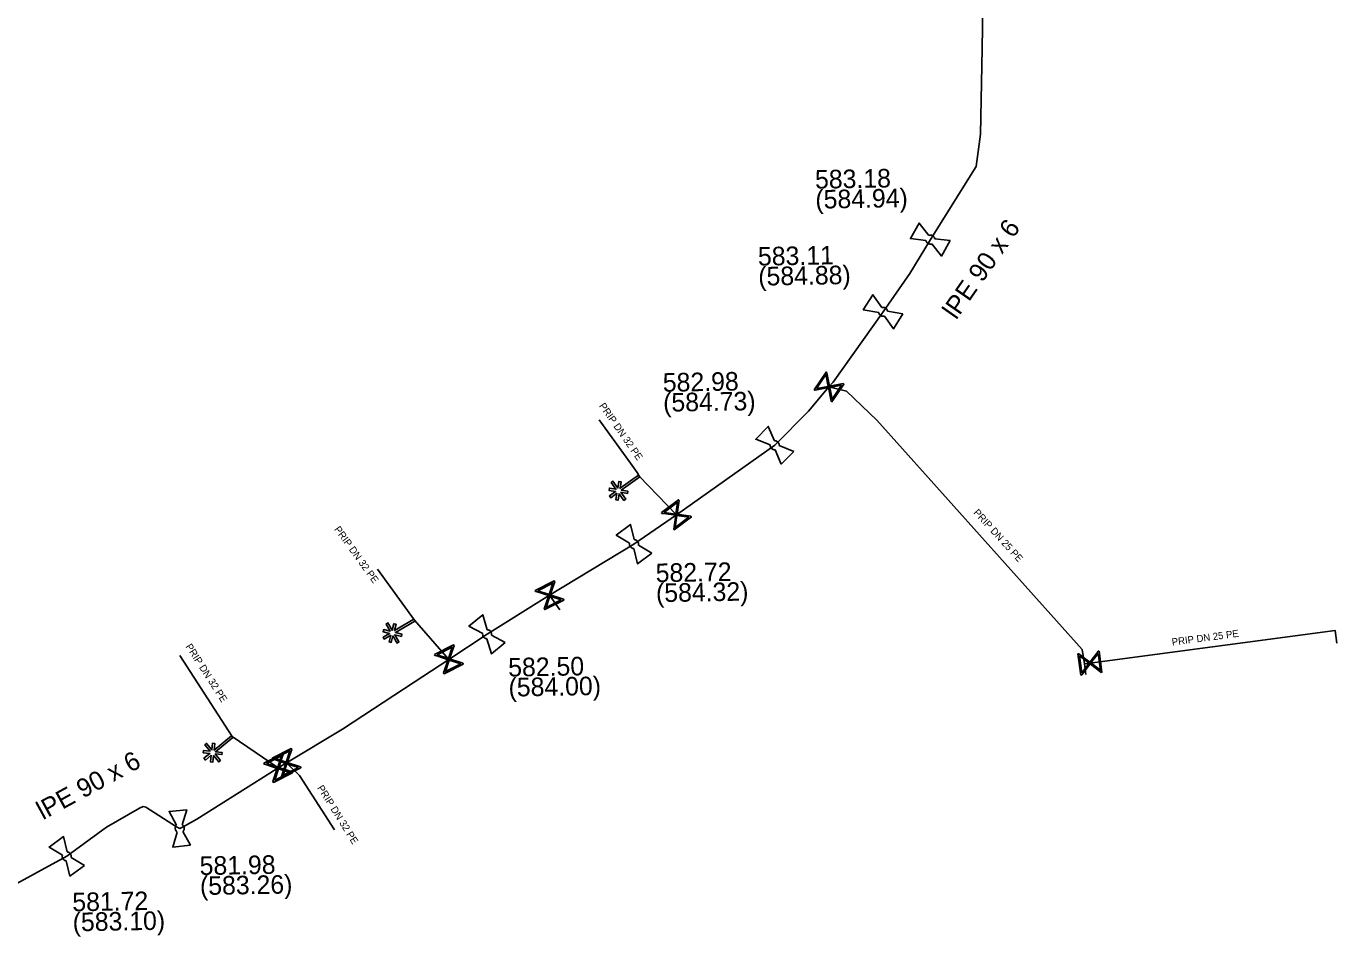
# Model space of a CAD drawing. Extents: x -643842 to -636370, y -1119190 to -1110210.
# Drawn here: x -641018.4 to -640926.6, y -1114097.4 to -1114033.6 of the extents above; entities that cross this region are included whole.
import ezdxf

# ---------------------------------------------------------------- set-up
doc = ezdxf.new("R2010")
doc.units = 0
for name, color, linetype in [('2', 7, 'Continuous'), ('22', 7, 'Continuous'), ('Default', 7, 'Continuous'), ('Level 16', 7, 'Continuous'), ('Level 20', 7, 'Continuous'), ('Level 21', 7, 'Continuous'), ('Level 23', 7, 'Continuous'), ('Level 27', 7, 'Continuous'), ('Level 28', 7, 'Continuous')]:
    doc.layers.add(name, color=color, linetype=linetype)

msp = doc.modelspace()

# ---------------------------------------------------------------- linework, layer by layer
at = {"layer": '2'}
for points in [[(-640976.983, -1114066.359), (-640977.422, -1114066.673), (-640977.513, -1114066.545), (-640977.077, -1114066.235), (-640977.54, -1114066.158), (-640977.513, -1114066.004), (-640977.054, -1114066.081), (-640977.388, -1114065.611), (-640977.261, -1114065.521), (-640976.921, -1114065.998), (-640976.843, -1114065.53), (-640976.69, -1114065.556), (-640976.766, -1114066.013), (-640975.477, -1114065.094), (-640975.386, -1114065.222), (-640976.679, -1114066.143), (-640976.214, -1114066.221), (-640976.24, -1114066.375), (-640976.708, -1114066.297), (-640976.368, -1114066.773), (-640976.496, -1114066.864), (-640976.829, -1114066.396), (-640976.907, -1114066.853), (-640977.06, -1114066.827), (-640976.983, -1114066.359)], [(-640992.826, -1114076.313), (-640993.292, -1114076.584), (-640993.371, -1114076.449), (-640992.909, -1114076.18), (-640993.362, -1114076.061), (-640993.321, -1114075.911), (-640992.871, -1114076.028), (-640993.161, -1114075.53), (-640993.026, -1114075.452), (-640992.731, -1114075.958), (-640992.611, -1114075.5), (-640992.461, -1114075.539), (-640992.578, -1114075.988), (-640991.211, -1114075.19), (-640991.132, -1114075.325), (-640992.504, -1114076.125), (-640992.047, -1114076.245), (-640992.088, -1114076.395), (-640992.546, -1114076.275), (-640992.252, -1114076.781), (-640992.387, -1114076.859), (-640992.676, -1114076.363), (-640992.795, -1114076.811), (-640992.946, -1114076.771), (-640992.826, -1114076.313)], [(-641005.399, -1114084.711), (-641005.816, -1114085.053), (-641005.915, -1114084.932), (-641005.501, -1114084.593), (-641005.968, -1114084.548), (-641005.952, -1114084.392), (-641005.489, -1114084.437), (-641005.854, -1114083.992), (-641005.733, -1114083.893), (-641005.361, -1114084.346), (-641005.315, -1114083.874), (-641005.161, -1114083.89), (-641005.206, -1114084.351), (-641003.981, -1114083.348), (-641003.882, -1114083.469), (-641005.111, -1114084.475), (-641004.641, -1114084.521), (-641004.657, -1114084.676), (-641005.129, -1114084.63), (-641004.758, -1114085.082), (-641004.879, -1114085.182), (-641005.243, -1114084.737), (-641005.29, -1114085.198), (-641005.445, -1114085.183), (-641005.399, -1114084.711)]]:
    msp.add_lwpolyline(points, dxfattribs=at)
at = {"layer": 'Default'}
for points in [[(-640954.923, -1114048.885), (-640954.972, -1114048.903), (-640955.026, -1114048.903), (-640955.112, -1114048.902), (-640955.183, -1114048.862), (-640955.255, -1114048.822), (-640955.298, -1114048.75), (-640955.326, -1114048.703), (-640955.336, -1114048.651)], [(-640955.136, -1114048.296), (-640955.087, -1114048.278), (-640955.032, -1114048.278), (-640954.948, -1114048.278), (-640954.877, -1114048.318), (-640954.805, -1114048.358), (-640954.76, -1114048.432), (-640954.733, -1114048.477), (-640954.723, -1114048.529)], [(-640958.43, -1114053.351), (-640958.379, -1114053.335), (-640958.325, -1114053.338), (-640958.241, -1114053.343), (-640958.172, -1114053.387), (-640958.103, -1114053.431), (-640958.062, -1114053.508), (-640958.037, -1114053.554), (-640958.03, -1114053.606)], [(-640958.25, -1114053.951), (-640958.3, -1114053.966), (-640958.353, -1114053.963), (-640958.439, -1114053.957), (-640958.508, -1114053.913), (-640958.577, -1114053.869), (-640958.617, -1114053.795), (-640958.642, -1114053.747), (-640958.649, -1114053.694)], [(-640965.957, -1114062.689), (-640965.905, -1114062.684), (-640965.852, -1114062.698), (-640965.77, -1114062.719), (-640965.712, -1114062.776), (-640965.653, -1114062.833), (-640965.629, -1114062.917), (-640965.614, -1114062.968), (-640965.617, -1114063.02)], [(-640965.903, -1114063.313), (-640965.955, -1114063.317), (-640966.007, -1114063.304), (-640966.09, -1114063.281), (-640966.148, -1114063.224), (-640966.207, -1114063.167), (-640966.23, -1114063.086), (-640966.246, -1114063.033), (-640966.242, -1114062.981)], [(-640975.812, -1114070.233), (-640975.864, -1114070.229), (-640975.913, -1114070.208), (-640975.992, -1114070.172), (-640976.041, -1114070.107), (-640976.09, -1114070.041), (-640976.1, -1114069.957), (-640976.107, -1114069.903), (-640976.095, -1114069.852)], [(-640975.768, -1114069.608), (-640975.715, -1114069.612), (-640975.665, -1114069.634), (-640975.588, -1114069.668), (-640975.539, -1114069.733), (-640975.49, -1114069.799), (-640975.48, -1114069.885), (-640975.472, -1114069.938), (-640975.484, -1114069.989)], [(-640986.089, -1114076.554), (-640986.141, -1114076.552), (-640986.191, -1114076.533), (-640986.271, -1114076.501), (-640986.322, -1114076.437), (-640986.374, -1114076.374), (-640986.388, -1114076.291), (-640986.397, -1114076.237), (-640986.388, -1114076.185)], [(-640986.072, -1114075.928), (-640986.019, -1114075.929), (-640985.968, -1114075.949), (-640985.889, -1114075.979), (-640985.838, -1114076.043), (-640985.786, -1114076.106), (-640985.771, -1114076.192), (-640985.762, -1114076.244), (-640985.772, -1114076.296)], [(-641007.79, -1114090.098), (-641007.832, -1114090.068), (-641007.863, -1114090.024), (-641007.912, -1114089.953), (-641007.921, -1114089.872), (-641007.929, -1114089.791), (-641007.895, -1114089.714), (-641007.874, -1114089.663), (-641007.837, -1114089.625)], [(-641007.431, -1114089.584), (-641007.388, -1114089.613), (-641007.356, -1114089.658), (-641007.307, -1114089.727), (-641007.299, -1114089.808), (-641007.291, -1114089.889), (-641007.325, -1114089.969), (-641007.346, -1114090.018), (-641007.383, -1114090.056)], [(-641015.557, -1114092.113), (-641015.609, -1114092.108), (-641015.658, -1114092.086), (-641015.736, -1114092.049), (-641015.784, -1114091.983), (-641015.831, -1114091.916), (-641015.84, -1114091.833), (-641015.847, -1114091.778), (-641015.834, -1114091.727)], [(-641015.503, -1114091.489), (-641015.45, -1114091.493), (-641015.401, -1114091.516), (-641015.324, -1114091.551), (-641015.276, -1114091.617), (-641015.229, -1114091.684), (-641015.219, -1114091.77), (-641015.213, -1114091.823), (-641015.225, -1114091.874)]]:
    msp.add_open_spline(points, degree=3, dxfattribs=at)
at = {"layer": 'Level 16'}
for points in [[(-640963.172, -1114059.11), (-640962.33, -1114057.868), (-640962.276, -1114057.905), (-640962.256, -1114058.032), (-640962.096, -1114058.857), (-640961.143, -1114058.673), (-640961.088, -1114058.71), (-640961.93, -1114059.952), (-640961.984, -1114059.915), (-640962.166, -1114058.96), (-640962.99, -1114059.12), (-640963.117, -1114059.147), (-640963.172, -1114059.11)], [(-640963.006, -1114059.032), (-640962.182, -1114058.874), (-640962.341, -1114058.052), (-640963.006, -1114059.032)], [(-640961.251, -1114058.783), (-640962.079, -1114058.943), (-640961.919, -1114059.769), (-640961.251, -1114058.783)], [(-640973.87, -1114067.719), (-640972.669, -1114066.82), (-640972.629, -1114066.873), (-640972.652, -1114066.999), (-640972.77, -1114067.831), (-640971.81, -1114067.968), (-640971.77, -1114068.021), (-640972.971, -1114068.92), (-640973.011, -1114068.867), (-640972.87, -1114067.906), (-640973.702, -1114067.787), (-640973.83, -1114067.772), (-640973.87, -1114067.719)], [(-640973.688, -1114067.699), (-640972.858, -1114067.819), (-640972.739, -1114066.99), (-640973.688, -1114067.699)], [(-640971.948, -1114068.037), (-640972.783, -1114067.918), (-640972.902, -1114068.751), (-640971.948, -1114068.037)], [(-640982.717, -1114073.176), (-640981.376, -1114072.503), (-640981.347, -1114072.562), (-640981.391, -1114072.683), (-640981.654, -1114073.48), (-640980.733, -1114073.785), (-640980.703, -1114073.844), (-640982.044, -1114074.517), (-640982.073, -1114074.458), (-640981.766, -1114073.536), (-640982.563, -1114073.273), (-640982.687, -1114073.235), (-640982.717, -1114073.176)], [(-640982.534, -1114073.19), (-640981.738, -1114073.453), (-640981.476, -1114072.658), (-640982.534, -1114073.19)], [(-640980.881, -1114073.828), (-640981.682, -1114073.564), (-640981.946, -1114074.363), (-640980.881, -1114073.828)], [(-640989.767, -1114077.666), (-640988.426, -1114076.993), (-640988.397, -1114077.052), (-640988.441, -1114077.173), (-640988.704, -1114077.97), (-640987.783, -1114078.275), (-640987.753, -1114078.334), (-640989.094, -1114079.007), (-640989.123, -1114078.948), (-640988.816, -1114078.026), (-640989.613, -1114077.763), (-640989.737, -1114077.725), (-640989.767, -1114077.666)], [(-640989.584, -1114077.68), (-640988.788, -1114077.943), (-640988.526, -1114077.148), (-640989.584, -1114077.68)], [(-640943.205, -1114077.418), (-640943.008, -1114078.905), (-640943.073, -1114078.914), (-640943.172, -1114078.832), (-640943.84, -1114078.323), (-640944.429, -1114079.094), (-640944.494, -1114079.103), (-640944.692, -1114077.616), (-640944.627, -1114077.607), (-640943.857, -1114078.199), (-640943.347, -1114077.531), (-640943.271, -1114077.427), (-640943.205, -1114077.418)], [(-640987.931, -1114078.318), (-640988.732, -1114078.054), (-640988.996, -1114078.853), (-640987.931, -1114078.318)], [(-640944.422, -1114078.939), (-640943.91, -1114078.269), (-640944.579, -1114077.759), (-640944.422, -1114078.939)], [(-640943.278, -1114077.586), (-640943.787, -1114078.253), (-640943.121, -1114078.76), (-640943.278, -1114077.586)], [(-641001.727, -1114085.276), (-641000.386, -1114084.603), (-641000.357, -1114084.662), (-641000.401, -1114084.783), (-641000.664, -1114085.58), (-640999.743, -1114085.885), (-640999.713, -1114085.944), (-641001.054, -1114086.617), (-641001.083, -1114086.558), (-641000.776, -1114085.636), (-641001.573, -1114085.373), (-641001.697, -1114085.335), (-641001.727, -1114085.276)], [(-641001.544, -1114085.29), (-641000.748, -1114085.553), (-641000.486, -1114084.758), (-641001.544, -1114085.29)], [(-641001.137, -1114084.926), (-640999.796, -1114084.253), (-640999.767, -1114084.312), (-640999.811, -1114084.433), (-641000.074, -1114085.23), (-640999.153, -1114085.535), (-640999.123, -1114085.594), (-641000.464, -1114086.267), (-641000.493, -1114086.208), (-641000.186, -1114085.286), (-641000.983, -1114085.023), (-641001.107, -1114084.985), (-641001.137, -1114084.926)], [(-641000.954, -1114084.94), (-641000.158, -1114085.203), (-640999.896, -1114084.408), (-641000.954, -1114084.94)], [(-640999.891, -1114085.928), (-641000.692, -1114085.664), (-641000.956, -1114086.463), (-640999.891, -1114085.928)], [(-640999.301, -1114085.578), (-641000.102, -1114085.314), (-641000.366, -1114086.113), (-640999.301, -1114085.578)]]:
    msp.add_lwpolyline(points, dxfattribs=at)
at = {"layer": 'Level 21'}
msp.add_lwpolyline([(-640951.305, -1114029.212), (-640951.408, -1114035.211), (-640951.51, -1114041.21), (-640951.83, -1114043.46), (-640955.03, -1114048.59), (-640956.47, -1114050.97), (-640958.34, -1114053.65), (-640961.84, -1114058.57), (-640962.13, -1114058.91), (-640963.56, -1114060.62), (-640965.93, -1114063), (-640972.82, -1114067.87), (-640975.79, -1114069.92), (-640981.71, -1114073.51), (-640986.08, -1114076.24), (-640988.76, -1114078), (-640991.192, -1114079.591), (-640996.21, -1114082.88), (-641000.13, -1114085.26), (-641000.72, -1114085.61), (-641001.31, -1114085.97), (-641006.41, -1114089.2), (-641007.38, -1114089.74), (-641007.61, -1114089.84), (-641007.83, -1114089.73), (-641009.99, -1114088.36), (-641010.17, -1114088.31), (-641010.42, -1114088.43), (-641012.74, -1114089.76), (-641015.53, -1114091.8), (-641020.06, -1114094.26)], dxfattribs=at)
at = {"layer": 'Level 23'}
for points in [[(-640962.13, -1114058.91), (-640960.9, -1114059.2)], [(-640960.9, -1114059.2), (-640958.778, -1114061.23), (-640944.384, -1114077.32), (-640944.241, -1114078.312), (-640944.134, -1114079.051)], [(-640975.43, -1114065.16), (-640975.57, -1114064.91), (-640976.04, -1114064.26), (-640977.82, -1114061.81), (-640978.222, -1114061.224)], [(-640972.82, -1114067.87), (-640975.43, -1114065.16)], [(-640991.17, -1114075.26), (-640993.758, -1114071.686)], [(-640980.99, -1114074.52), (-640981.71, -1114073.51)], [(-640988.76, -1114078), (-640991.17, -1114075.26)], [(-640944.241, -1114078.312), (-640943.85, -1114078.26), (-640926.683, -1114075.976), (-640926.559, -1114076.861)], [(-641003.93, -1114083.41), (-641007.598, -1114077.724)], [(-641000.72, -1114085.61), (-641003.93, -1114083.41)], [(-641000.13, -1114085.26), (-640999.21, -1114086.14), (-640996.777, -1114089.949)]]:
    msp.add_lwpolyline(points, dxfattribs=at)
at = {"layer": 'Level 28'}
for points in [[(-640955.336, -1114048.651), (-640956.426, -1114048.521), (-640955.813, -1114047.432), (-640955.136, -1114048.296)], [(-640953.634, -1114048.659), (-640954.247, -1114049.748), (-640954.923, -1114048.885)], [(-640954.723, -1114048.529), (-640953.634, -1114048.659)], [(-640958.649, -1114053.694), (-640959.73, -1114053.503), (-640959.057, -1114052.45), (-640958.43, -1114053.351)], [(-640956.95, -1114053.797), (-640957.623, -1114054.85), (-640958.25, -1114053.951)], [(-640958.03, -1114053.606), (-640956.95, -1114053.797)], [(-640966.242, -1114062.981), (-640967.261, -1114062.574), (-640966.388, -1114061.68), (-640965.957, -1114062.689)], [(-640964.599, -1114063.426), (-640965.472, -1114064.32), (-640965.903, -1114063.313)], [(-640965.617, -1114063.02), (-640964.599, -1114063.426)], [(-640976.095, -1114069.852), (-640977.038, -1114069.29), (-640976.035, -1114068.544), (-640975.768, -1114069.608)], [(-640975.484, -1114069.989), (-640974.542, -1114070.55)], [(-640974.542, -1114070.55), (-640975.545, -1114071.296), (-640975.812, -1114070.233)], [(-640986.388, -1114076.185), (-640987.354, -1114075.666), (-640986.385, -1114074.876), (-640986.072, -1114075.928)], [(-640985.772, -1114076.296), (-640984.806, -1114076.814)], [(-640984.806, -1114076.814), (-640985.775, -1114077.604), (-640986.089, -1114076.554)], [(-641007.837, -1114089.625), (-641008.36, -1114088.66), (-641007.116, -1114088.533), (-641007.431, -1114089.584)], [(-641006.86, -1114091.02), (-641008.104, -1114091.147), (-641007.79, -1114090.098)], [(-641007.383, -1114090.056), (-641006.86, -1114091.02)], [(-641015.834, -1114091.727), (-641016.768, -1114091.151), (-641015.753, -1114090.42), (-641015.503, -1114091.489)], [(-641014.292, -1114092.449), (-641015.307, -1114093.18), (-641015.557, -1114092.113)], [(-641015.225, -1114091.874), (-641014.292, -1114092.449)]]:
    msp.add_lwpolyline(points, dxfattribs=at)

# ---------------------------------------------------------------- texts
at = {"layer": '22'}
for s, rotation, p in [('PRIP DN 32 PE', 305.0338, (-640978.256, -1114060.244)), ('PRIP DN 25 PE', 312.4497, (-640952.043, -1114067.745)), ('PRIP DN 32 PE', 305.90894, (-640996.811, -1114068.894)), ('PRIP DN 25 PE', 7.5784, (-640938.083, -1114077.039)), ('PRIP DN 32 PE', 302.85859, (-641007.224, -1114077.102)), ('PRIP DN 32 PE', 302.11381, (-640998.001, -1114087.008))]:
    msp.add_text(s, height=0.5, rotation=rotation, dxfattribs=at).set_placement(p)
at = {"layer": 'Level 20'}
for rotation, p in [(55.09416, (-640953.214, -1114054.259)), (28.50401, (-641017.192, -1114089.28))]:
    msp.add_text('lPE 90 x 6', height=1.3, rotation=rotation, dxfattribs=at).set_placement(p)
at = {"layer": 'Level 27'}
for s, p in [('583.18', (-640963.099, -1114045.023)), ('(584.94)', (-640963.074, -1114046.423)), ('583.11', (-640967.097, -1114050.415)), ('(584.88)', (-640967.073, -1114051.814)), ('582.98', (-640973.762, -1114059.253)), ('(584.73)', (-640973.737, -1114060.652)), ('582.72', (-640974.261, -1114072.593)), ('(584.32)', (-640974.237, -1114073.993)), ('582.50', (-640984.591, -1114079.208)), ('(584.00)', (-640984.567, -1114080.608)), ('581.98', (-641006.207, -1114093.113)), ('(583.26)', (-641006.183, -1114094.513)), ('581.72', (-641015.125, -1114095.654)), ('(583.10)', (-641015.1, -1114097.054))]:
    msp.add_text(s, height=1.3, rotation=1, dxfattribs=at).set_placement(p)

doc.saveas('drawing.dxf')
